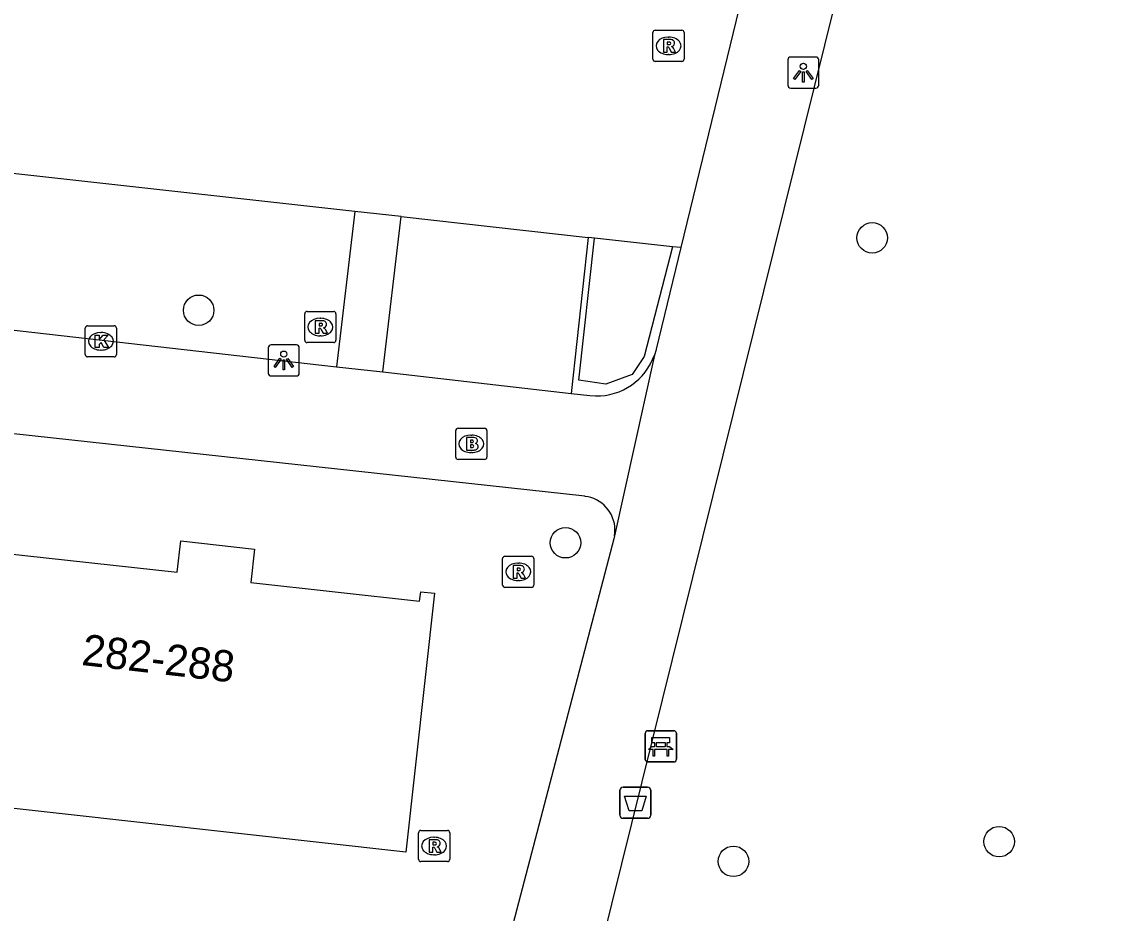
# Model space of a CAD drawing. Extents: x 162026 to 163499, y 387297 to 388169.
# Drawn here: x 162550.61 to 162585.7, y 387926.5 to 387955.08 of the extents above; entities that cross this region are included whole.
import ezdxf

# ---------------------------------------------------------------- set-up
doc = ezdxf.new("R2010")
doc.units = 0
for name, color, linetype in [('IMGEO_Afvalbak', 7, 'Continuous'), ('IMGEO_Bank', 7, 'Continuous'), ('IMGEO_Boom', 7, 'Continuous'), ('IMGEO_Brandkraan', 7, 'Continuous'), ('IMGEO_Groenvoorziening', 7, 'Continuous'), ('IMGEO_Haag', 7, 'Continuous'), ('IMGEO_Kolk', 7, 'Continuous'), ('IMGEO_Lichtpunt', 7, 'Continuous'), ('IMGEO_Pand', 7, 'Continuous'), ('IMGEO_Pand_nummerreeks', 7, 'Continuous'), ('IMGEO_Rioolput', 7, 'Continuous'), ('IMGEO_Voetpad_open', 7, 'Continuous')]:
    doc.layers.add(name, color=color, linetype=linetype)

msp = doc.modelspace()

# ---------------------------------------------------------------- linework, layer by layer
at = {"layer": 'IMGEO_Afvalbak'}
for p, q in [((162569.803, 387929.642), (162569.803, 387930.442)), ((162569.803, 387930.442), (162569.803, 387929.642)), ((162569.903, 387930.542), (162570.693, 387930.542)), ((162570.693, 387930.542), (162569.903, 387930.542)), ((162570.793, 387930.442), (162570.793, 387929.642)), ((162570.793, 387929.642), (162570.793, 387930.442)), ((162570.693, 387929.542), (162569.903, 387929.542)), ((162569.903, 387929.542), (162570.693, 387929.542))]:
    msp.add_line(p, q, dxfattribs=at)
msp.add_lwpolyline([(162569.946, 387930.256), (162570.65, 387930.256), (162570.501, 387929.786), (162570.095, 387929.786), (162569.946, 387930.256)], dxfattribs=at)
for centre, start, end in [((162569.903, 387930.442), 90, 180), ((162569.903, 387930.442), 90, 180), ((162570.693, 387930.442), 0, 90), ((162570.693, 387930.442), 360, 90), ((162569.903, 387929.642), 180, 270), ((162569.903, 387929.642), 180, 270), ((162570.693, 387929.642), 270, 0), ((162570.693, 387929.642), 270, 0)]:
    msp.add_arc(centre, 0.1, start, end, dxfattribs=at)
at = {"layer": 'IMGEO_Bank'}
for p, q in [((162570.615, 387931.424), (162570.615, 387932.265)), ((162570.615, 387932.265), (162570.615, 387931.424)), ((162570.69, 387932.349), (162571.531, 387932.349)), ((162571.531, 387932.349), (162570.69, 387932.349)), ((162571.615, 387932.274), (162571.615, 387931.433)), ((162571.615, 387931.433), (162571.615, 387932.274)), ((162571.312, 387931.747), (162570.919, 387931.747)), ((162570.924, 387931.855), (162570.924, 387931.961)), ((162570.968, 387931.961), (162570.968, 387931.855)), ((162571.256, 387931.967), (162570.974, 387931.967)), ((162570.974, 387931.849), (162571.256, 387931.849)), ((162571.262, 387931.855), (162571.262, 387931.961)), ((162571.306, 387931.961), (162571.306, 387931.855)), ((162571.54, 387931.349), (162570.699, 387931.349)), ((162570.699, 387931.349), (162571.54, 387931.349))]:
    msp.add_line(p, q, dxfattribs=at)
for points in [[(162570.918, 387931.967), (162570.832, 387931.967), (162570.832, 387932.128), (162571.395, 387932.128), (162571.395, 387931.967), (162571.312, 387931.967)], [(162570.862, 387931.747), (162570.72, 387931.747), (162570.832, 387931.849), (162570.918, 387931.849)], [(162570.912, 387931.74), (162570.912, 387931.533), (162570.869, 387931.533), (162570.869, 387931.74)], [(162571.312, 387931.849), (162571.395, 387931.849), (162571.507, 387931.747), (162571.368, 387931.747)], [(162571.362, 387931.74), (162571.362, 387931.533), (162571.318, 387931.533), (162571.318, 387931.74)]]:
    msp.add_lwpolyline(points, dxfattribs=at)
for centre, radius, start, end in [((162570.693, 387932.271), 0.0779, 92.4484, 184.2845), ((162570.693, 387932.271), 0.0779, 92.4484, 184.2845), ((162571.537, 387932.271), 0.0779, 2.4484, 94.2845), ((162571.537, 387932.271), 0.0779, 2.4484, 94.2845), ((162570.862, 387931.74), 0.00671, 2.8957, 87.1043), ((162570.919, 387931.74), 0.00671, 92.8957, 177.1043), ((162570.917, 387931.96), 0.00671, 2.8957, 87.1043), ((162570.917, 387931.856), 0.00671, 272.8957, 357.1043), ((162570.974, 387931.96), 0.00671, 92.8957, 177.1043), ((162570.974, 387931.856), 0.00671, 182.8957, 267.1043), ((162571.256, 387931.96), 0.00671, 2.8957, 87.1043), ((162571.256, 387931.856), 0.00671, 272.8957, 357.1043), ((162571.313, 387931.96), 0.00671, 92.8957, 177.1043), ((162571.313, 387931.856), 0.00671, 182.8957, 267.1043), ((162571.311, 387931.74), 0.00671, 2.8957, 87.1043), ((162571.368, 387931.74), 0.00671, 92.8957, 177.1043), ((162570.693, 387931.427), 0.0779, 182.4484, 274.2845), ((162570.693, 387931.427), 0.0779, 182.4484, 274.2845), ((162571.537, 387931.427), 0.0779, 272.4484, 4.2845), ((162571.537, 387931.427), 0.0779, 272.4484, 4.2845)]:
    msp.add_arc(centre, radius, start, end, dxfattribs=at)
at = {"layer": 'IMGEO_Boom'}
for centre in [(162577.9, 387948.157), (162556.284, 387945.835), (162568.055, 387938.379), (162581.973, 387928.792), (162573.446, 387928.16)]:
    msp.add_circle(centre, 0.489, dxfattribs=at)
at = {"layer": 'IMGEO_Brandkraan'}
for p, q in [((162564.533, 387941.124), (162564.533, 387941.976)), ((162564.608, 387942.05), (162565.46, 387942.05)), ((162565.534, 387941.976), (162565.534, 387941.124)), ((162565.021, 387941.83), (162565.046, 387941.83)), ((162565.044, 387941.27), (162565.019, 387941.27)), ((162565.46, 387941.05), (162564.608, 387941.05))]:
    msp.add_line(p, q, dxfattribs=at)
for points in [[(162564.533, 387941.124), (162564.533, 387941.976)], [(162564.608, 387942.05), (162565.46, 387942.05)], [(162565.534, 387941.976), (162565.534, 387941.124)], [(162564.881, 387941.75), (162564.881, 387941.35), (162565.094, 387941.35)], [(162565.112, 387941.75), (162564.881, 387941.75)], [(162565.06, 387941.669), (162565.006, 387941.669), (162565.006, 387941.593)], [(162565.006, 387941.593), (162565.059, 387941.593)], [(162565.068, 387941.517), (162565.006, 387941.517), (162565.006, 387941.436)], [(162565.006, 387941.436), (162565.068, 387941.436)], [(162565.46, 387941.05), (162564.608, 387941.05)]]:
    msp.add_lwpolyline(points, dxfattribs=at)
for centre, radius, start, end in [((162564.61, 387941.974), 0.0765, 91.552, 178.448), ((162564.61, 387941.974), 0.0765, 91.552, 178.448), ((162565.458, 387941.974), 0.0765, 1.552, 88.448), ((162565.458, 387941.974), 0.0765, 1.552, 88.448), ((162565.061, 387941.631), 0.0379, 267.8285, 90.9355), ((162565.116, 387941.605), 0.145, 59.4692, 91.5367), ((162565.141, 387941.652), 0.0922, 285.5137, 58.1501), ((162565.146, 387941.46), 0.105, 301.3115, 78.989), ((162565.069, 387941.476), 0.0404, 269.8759, 90.5077), ((162565.1, 387941.601), 0.251, 268.6676, 293.5347), ((162564.61, 387941.126), 0.0765, 181.552, 268.448), ((162564.61, 387941.126), 0.0765, 181.552, 268.448), ((162565.458, 387941.126), 0.0765, 271.552, 358.448), ((162565.458, 387941.126), 0.0765, 271.552, 358.448)]:
    msp.add_arc(centre, radius, start, end, dxfattribs=at)
for centre, major_axis, ratio, start_param, end_param in [((162565.02, 387941.55), (-0.387, 0.002), 0.722429, 4.712389, 7.853982), ((162565.045, 387941.55), (-0.39, 0.002), 0.717154, 1.570796, 4.712389)]:
    msp.add_ellipse(centre, major_axis=major_axis, ratio=ratio, start_param=start_param, end_param=end_param, dxfattribs=at)
at = {"layer": 'IMGEO_Groenvoorziening'}
for points in [[(162561.291, 387949.005), (162549.343, 387950.332)], [(162562.78, 387948.84), (162568.789, 387948.173)], [(162571.491, 387947.873), (162568.987, 387948.151)]]:
    msp.add_lwpolyline(points, dxfattribs=at)
at = {"layer": 'IMGEO_Haag'}
for points in [[(162568.789, 387948.173), (162568.238, 387943.17)], [(162571.491, 387947.873), (162570.584, 387944.353), (162570.195, 387943.77), (162569.353, 387943.462), (162568.486, 387943.597), (162568.987, 387948.151)], [(162568.987, 387948.151), (162568.888, 387948.162), (162568.789, 387948.173)], [(162571.759, 387947.843), (162571.491, 387947.873)]]:
    msp.add_lwpolyline(points, dxfattribs=at)
at = {"layer": 'IMGEO_Kolk'}
for p, q in [((162552.645, 387944.414), (162552.645, 387945.266)), ((162552.72, 387945.34), (162553.572, 387945.34)), ((162553.133, 387945.12), (162553.158, 387945.12)), ((162553.646, 387945.266), (162553.646, 387944.414)), ((162553.156, 387944.56), (162553.131, 387944.56)), ((162553.572, 387944.34), (162552.72, 387944.34))]:
    msp.add_line(p, q, dxfattribs=at)
for points in [[(162552.645, 387944.414), (162552.645, 387945.266)], [(162552.72, 387945.34), (162553.572, 387945.34)], [(162553.646, 387945.266), (162553.646, 387944.414)], [(162552.966, 387945.04), (162553.089, 387945.04), (162553.089, 387944.889), (162553.219, 387945.04), (162553.383, 387945.04), (162553.237, 387944.889), (162553.39, 387944.64), (162553.238, 387944.64), (162553.153, 387944.804), (162553.089, 387944.737), (162553.089, 387944.64), (162552.966, 387944.64), (162552.966, 387945.04)], [(162553.572, 387944.34), (162552.72, 387944.34)]]:
    msp.add_lwpolyline(points, dxfattribs=at)
for centre, start, end in [((162552.722, 387945.264), 91.552, 178.448), ((162552.722, 387945.264), 91.552, 178.448), ((162553.57, 387945.264), 1.552, 88.448), ((162553.57, 387945.264), 1.552, 88.448), ((162552.722, 387944.416), 181.552, 268.448), ((162552.722, 387944.416), 181.552, 268.448), ((162553.57, 387944.416), 271.552, 358.448), ((162553.57, 387944.416), 271.552, 358.448)]:
    msp.add_arc(centre, 0.0765, start, end, dxfattribs=at)
for centre, major_axis, ratio, start_param, end_param in [((162553.132, 387944.84), (-0.387, 0.002), 0.722429, 4.712389, 7.853982), ((162553.157, 387944.84), (-0.39, 0.002), 0.717154, 1.570796, 4.712389)]:
    msp.add_ellipse(centre, major_axis=major_axis, ratio=ratio, start_param=start_param, end_param=end_param, dxfattribs=at)
at = {"layer": 'IMGEO_Lichtpunt'}
for p, q in [((162575.191, 387953.862), (162575.191, 387953.055)), ((162575.191, 387953.862), (162575.191, 387953.055)), ((162576.093, 387953.957), (162575.285, 387953.957)), ((162576.093, 387953.957), (162575.285, 387953.957)), ((162576.187, 387953.055), (162576.187, 387953.862)), ((162576.187, 387953.055), (162576.187, 387953.862)), ((162575.285, 387952.961), (162576.093, 387952.961)), ((162575.285, 387952.961), (162576.093, 387952.961)), ((162559.419, 387944.725), (162558.611, 387944.725)), ((162559.419, 387944.725), (162558.611, 387944.725)), ((162558.517, 387944.63), (162558.517, 387943.823)), ((162558.517, 387944.63), (162558.517, 387943.823)), ((162559.513, 387943.823), (162559.513, 387944.63)), ((162559.513, 387943.823), (162559.513, 387944.63)), ((162558.611, 387943.729), (162559.419, 387943.729)), ((162558.611, 387943.729), (162559.419, 387943.729))]:
    msp.add_line(p, q, dxfattribs=at)
for points in [[(162575.565, 387953.526), (162575.604, 387953.498), (162575.416, 387953.236), (162575.378, 387953.263), (162575.565, 387953.526)], [(162575.667, 387953.478), (162575.714, 387953.478), (162575.714, 387953.156), (162575.667, 387953.156), (162575.667, 387953.478)], [(162575.777, 387953.498), (162575.815, 387953.525), (162576.002, 387953.263), (162575.963, 387953.235), (162575.777, 387953.498)], [(162558.891, 387944.294), (162558.93, 387944.266), (162558.742, 387944.004), (162558.704, 387944.031), (162558.891, 387944.294)], [(162558.993, 387944.246), (162559.04, 387944.246), (162559.04, 387943.924), (162558.993, 387943.924), (162558.993, 387944.246)], [(162559.103, 387944.266), (162559.141, 387944.293), (162559.328, 387944.031), (162559.289, 387944.003), (162559.103, 387944.266)]]:
    msp.add_lwpolyline(points, dxfattribs=at)
for centre in [(162575.69, 387953.66), (162559.016, 387944.428)]:
    msp.add_circle(centre, 0.0994, dxfattribs=at)
for centre, start, end in [((162575.285, 387953.862), 90, 180), ((162575.285, 387953.862), 90, 180), ((162576.093, 387953.862), 0, 90), ((162576.093, 387953.862), 0, 90), ((162575.285, 387953.055), 180, 270), ((162575.285, 387953.055), 180, 270), ((162576.093, 387953.055), 270, 0), ((162576.093, 387953.055), 270, 360), ((162558.611, 387944.63), 90, 180), ((162558.611, 387944.63), 90, 180), ((162559.419, 387944.63), 0, 90), ((162559.419, 387944.63), 0, 90), ((162558.611, 387943.823), 180, 270), ((162558.611, 387943.823), 180, 270), ((162559.419, 387943.823), 270, 0), ((162559.419, 387943.823), 270, 360)]:
    msp.add_arc(centre, 0.0946, start, end, dxfattribs=at)
at = {"layer": 'IMGEO_Pand'}
msp.add_lwpolyline([(162549.849, 387938.389), (162550.058, 387938.366), (162550.023, 387938.05), (162555.597, 387937.431), (162555.709, 387938.439), (162558.076, 387938.176), (162557.956, 387937.104), (162563.376, 387936.502), (162563.41, 387936.806), (162563.851, 387936.757), (162562.928, 387928.454), (162548.917, 387930.012)], dxfattribs=at)
at = {"layer": 'IMGEO_Rioolput'}
for p, q in [((162570.862, 387953.891), (162570.862, 387954.743)), ((162570.937, 387954.817), (162571.789, 387954.817)), ((162571.35, 387954.597), (162571.375, 387954.597)), ((162571.863, 387954.743), (162571.863, 387953.891)), ((162571.373, 387954.037), (162571.348, 387954.037)), ((162571.789, 387953.817), (162570.937, 387953.817)), ((162559.764, 387945.797), (162560.616, 387945.797)), ((162559.689, 387944.871), (162559.689, 387945.723)), ((162560.177, 387945.577), (162560.202, 387945.577)), ((162560.69, 387945.723), (162560.69, 387944.871)), ((162560.616, 387944.797), (162559.764, 387944.797)), ((162560.2, 387945.017), (162560.175, 387945.017)), ((162566.039, 387937.021), (162566.039, 387937.873)), ((162566.114, 387937.947), (162566.966, 387937.947)), ((162566.527, 387937.727), (162566.552, 387937.727)), ((162567.04, 387937.873), (162567.04, 387937.021)), ((162566.55, 387937.167), (162566.525, 387937.167)), ((162566.966, 387936.947), (162566.114, 387936.947)), ((162563.34, 387928.226), (162563.34, 387929.078)), ((162563.415, 387929.152), (162564.267, 387929.152)), ((162563.828, 387928.932), (162563.853, 387928.932)), ((162564.341, 387929.078), (162564.341, 387928.226)), ((162563.851, 387928.372), (162563.826, 387928.372)), ((162564.267, 387928.152), (162563.415, 387928.152))]:
    msp.add_line(p, q, dxfattribs=at)
for points in [[(162570.862, 387953.891), (162570.862, 387954.743)], [(162570.937, 387954.817), (162571.789, 387954.817)], [(162571.863, 387954.743), (162571.863, 387953.891)], [(162571.451, 387954.515), (162571.199, 387954.517), (162571.199, 387954.117)], [(162571.199, 387954.117), (162571.323, 387954.117), (162571.323, 387954.279), (162571.334, 387954.279)], [(162571.377, 387954.436), (162571.323, 387954.436), (162571.323, 387954.355)], [(162571.323, 387954.355), (162571.375, 387954.355)], [(162571.381, 387954.25), (162571.452, 387954.117), (162571.592, 387954.117), (162571.527, 387954.243)], [(162571.789, 387953.817), (162570.937, 387953.817)], [(162559.764, 387945.797), (162560.616, 387945.797)], [(162559.689, 387944.871), (162559.689, 387945.723)], [(162560.278, 387945.495), (162560.026, 387945.497), (162560.026, 387945.097)], [(162560.204, 387945.416), (162560.15, 387945.416), (162560.15, 387945.335)], [(162560.69, 387945.723), (162560.69, 387944.871)], [(162560.026, 387945.097), (162560.15, 387945.097), (162560.15, 387945.259), (162560.161, 387945.259)], [(162560.15, 387945.335), (162560.202, 387945.335)], [(162560.208, 387945.23), (162560.279, 387945.097), (162560.419, 387945.097), (162560.354, 387945.223)], [(162560.616, 387944.797), (162559.764, 387944.797)], [(162566.039, 387937.021), (162566.039, 387937.873)], [(162566.114, 387937.947), (162566.966, 387937.947)], [(162567.04, 387937.873), (162567.04, 387937.021)], [(162566.628, 387937.645), (162566.376, 387937.647), (162566.376, 387937.247)], [(162566.376, 387937.247), (162566.5, 387937.247), (162566.5, 387937.409), (162566.511, 387937.409)], [(162566.554, 387937.566), (162566.5, 387937.566), (162566.5, 387937.485)], [(162566.5, 387937.485), (162566.552, 387937.485)], [(162566.558, 387937.38), (162566.629, 387937.247), (162566.769, 387937.247), (162566.704, 387937.373)], [(162566.966, 387936.947), (162566.114, 387936.947)], [(162563.34, 387928.226), (162563.34, 387929.078)], [(162563.415, 387929.152), (162564.267, 387929.152)], [(162564.341, 387929.078), (162564.341, 387928.226)], [(162563.929, 387928.85), (162563.677, 387928.852), (162563.677, 387928.452)], [(162563.677, 387928.452), (162563.801, 387928.452), (162563.801, 387928.614), (162563.812, 387928.614)], [(162563.855, 387928.771), (162563.801, 387928.771), (162563.801, 387928.69)], [(162563.801, 387928.69), (162563.853, 387928.69)], [(162563.859, 387928.585), (162563.93, 387928.452), (162564.07, 387928.452), (162564.005, 387928.578)], [(162564.267, 387928.152), (162563.415, 387928.152)]]:
    msp.add_lwpolyline(points, dxfattribs=at)
for centre, radius, start, end in [((162570.939, 387954.741), 0.0765, 91.552, 178.448), ((162570.939, 387954.741), 0.0765, 91.552, 178.448), ((162571.787, 387954.741), 0.0765, 1.552, 88.448), ((162571.787, 387954.741), 0.0765, 1.552, 88.448), ((162571.333, 387954.226), 0.0533, 26.0293, 88.6989), ((162571.359, 387954.544), 0.19, 274.7715, 282.9687), ((162571.383, 387954.34), 0.0964, 77.0061, 93.1865), ((162571.397, 387954.397), 0.0378, 276.6634, 79.6772), ((162571.45, 387954.405), 0.109, 350.3612, 89.416), ((162571.448, 387954.405), 0.112, 277.5842, 350.9817), ((162571.432, 387954.19), 0.108, 29.5134, 73.7905), ((162570.939, 387953.893), 0.0765, 181.552, 268.448), ((162570.939, 387953.893), 0.0765, 181.552, 268.448), ((162571.787, 387953.893), 0.0765, 271.552, 358.448), ((162571.787, 387953.893), 0.0765, 271.552, 358.448), ((162559.766, 387945.721), 0.0765, 91.552, 178.448), ((162559.766, 387945.721), 0.0765, 91.552, 178.448), ((162560.614, 387945.721), 0.0765, 1.552, 88.448), ((162560.614, 387945.721), 0.0765, 1.552, 88.448), ((162560.21, 387945.32), 0.0964, 77.0061, 93.1865), ((162560.224, 387945.377), 0.0378, 276.6634, 79.6772), ((162560.277, 387945.385), 0.109, 350.3612, 89.416), ((162560.16, 387945.206), 0.0533, 26.0293, 88.6989), ((162560.186, 387945.524), 0.19, 274.7715, 282.9687), ((162560.275, 387945.385), 0.112, 277.5842, 350.9817), ((162560.259, 387945.17), 0.108, 29.5134, 73.7905), ((162559.766, 387944.873), 0.0765, 181.552, 268.448), ((162559.766, 387944.873), 0.0765, 181.552, 268.448), ((162560.614, 387944.873), 0.0765, 271.552, 358.448), ((162560.614, 387944.873), 0.0765, 271.552, 358.448), ((162566.116, 387937.871), 0.0765, 91.552, 178.448), ((162566.116, 387937.871), 0.0765, 91.552, 178.448), ((162566.964, 387937.871), 0.0765, 1.552, 88.448), ((162566.964, 387937.871), 0.0765, 1.552, 88.448), ((162566.51, 387937.356), 0.0533, 26.0293, 88.6989), ((162566.536, 387937.674), 0.19, 274.7715, 282.9687), ((162566.56, 387937.47), 0.0964, 77.0061, 93.1865), ((162566.574, 387937.527), 0.0378, 276.6634, 79.6772), ((162566.627, 387937.535), 0.109, 350.3612, 89.416), ((162566.625, 387937.535), 0.112, 277.5842, 350.9817), ((162566.609, 387937.32), 0.108, 29.5134, 73.7905), ((162566.116, 387937.023), 0.0765, 181.552, 268.448), ((162566.116, 387937.023), 0.0765, 181.552, 268.448), ((162566.964, 387937.023), 0.0765, 271.552, 358.448), ((162566.964, 387937.023), 0.0765, 271.552, 358.448), ((162563.417, 387929.076), 0.0765, 91.552, 178.448), ((162563.417, 387929.076), 0.0765, 91.552, 178.448), ((162564.265, 387929.076), 0.0765, 1.552, 88.448), ((162564.265, 387929.076), 0.0765, 1.552, 88.448), ((162563.811, 387928.561), 0.0533, 26.0293, 88.6989), ((162563.837, 387928.879), 0.19, 274.7715, 282.9687), ((162563.861, 387928.675), 0.0964, 77.0061, 93.1865), ((162563.875, 387928.732), 0.0378, 276.6634, 79.6772), ((162563.928, 387928.74), 0.109, 350.3612, 89.416), ((162563.926, 387928.74), 0.112, 277.5842, 350.9817), ((162563.91, 387928.525), 0.108, 29.5134, 73.7905), ((162563.417, 387928.228), 0.0765, 181.552, 268.448), ((162563.417, 387928.228), 0.0765, 181.552, 268.448), ((162564.265, 387928.228), 0.0765, 271.552, 358.448), ((162564.265, 387928.228), 0.0765, 271.552, 358.448)]:
    msp.add_arc(centre, radius, start, end, dxfattribs=at)
for centre, major_axis, ratio, start_param, end_param in [((162571.349, 387954.317), (-0.387, 0.002), 0.722429, 4.712389, 7.853982), ((162571.374, 387954.317), (-0.39, 0.002), 0.717154, 1.570796, 4.712389), ((162560.176, 387945.297), (-0.387, 0.002), 0.722429, 4.712389, 7.853982), ((162560.201, 387945.297), (-0.39, 0.002), 0.717154, 1.570796, 4.712389), ((162566.526, 387937.447), (-0.387, 0.002), 0.722429, 4.712389, 7.853982), ((162566.551, 387937.447), (-0.39, 0.002), 0.717154, 1.570796, 4.712389), ((162563.827, 387928.652), (-0.387, 0.002), 0.722429, 4.712389, 7.853982), ((162563.852, 387928.652), (-0.39, 0.002), 0.717154, 1.570796, 4.712389)]:
    msp.add_ellipse(centre, major_axis=major_axis, ratio=ratio, start_param=start_param, end_param=end_param, dxfattribs=at)
at = {"layer": 'IMGEO_Voetpad_open'}
for points in [[(162566.933, 387916.272), (162580.287, 387970.089), (162586.878, 387997.173)], [(162576.629, 387967.869), (162576.605, 387967.751), (162571.759, 387947.843)], [(162561.291, 387949.005), (162560.704, 387944.025)], [(162562.78, 387948.84), (162561.291, 387949.005)], [(162562.193, 387943.856), (162562.78, 387948.84)], [(162571.759, 387947.843), (162570.967, 387944.591), (162570.961, 387944.567), (162570.91, 387944.399)], [(162548.76, 387945.38), (162560.704, 387944.025)], [(162569.631, 387938.604), (162569.642, 387938.701), (162569.645, 387938.799), (162569.639, 387938.897), (162569.624, 387938.994), (162569.601, 387939.089), (162569.569, 387939.181), (162569.529, 387939.271), (162569.481, 387939.356), (162569.426, 387939.437), (162569.363, 387939.513), (162569.295, 387939.583), (162569.22, 387939.646), (162569.14, 387939.702), (162569.055, 387939.751), (162568.966, 387939.793), (162568.874, 387939.826), (162568.779, 387939.851), (162568.683, 387939.867), (162568.672, 387939.868), (162523.395, 387944.817)], [(162570.91, 387944.399), (162569.631, 387938.604)], [(162560.704, 387944.025), (162562.193, 387943.856)], [(162562.193, 387943.856), (162568.238, 387943.17)], [(162568.238, 387943.17), (162568.842, 387943.101), (162569.017, 387943.089)], [(162569.631, 387938.604), (162569.611, 387938.508), (162564.377, 387918.543)]]:
    msp.add_lwpolyline(points, dxfattribs=at)
msp.add_arc((162569.059, 387945.051), 1.963, 268.782, 340.5863, dxfattribs=at)

# ---------------------------------------------------------------- texts
at = {"layer": 'IMGEO_Pand_nummerreeks'}
msp.add_text('282-288', height=1, rotation=353.3873, dxfattribs=at).set_placement((162552.501, 387934.461))

doc.saveas('drawing.dxf')
